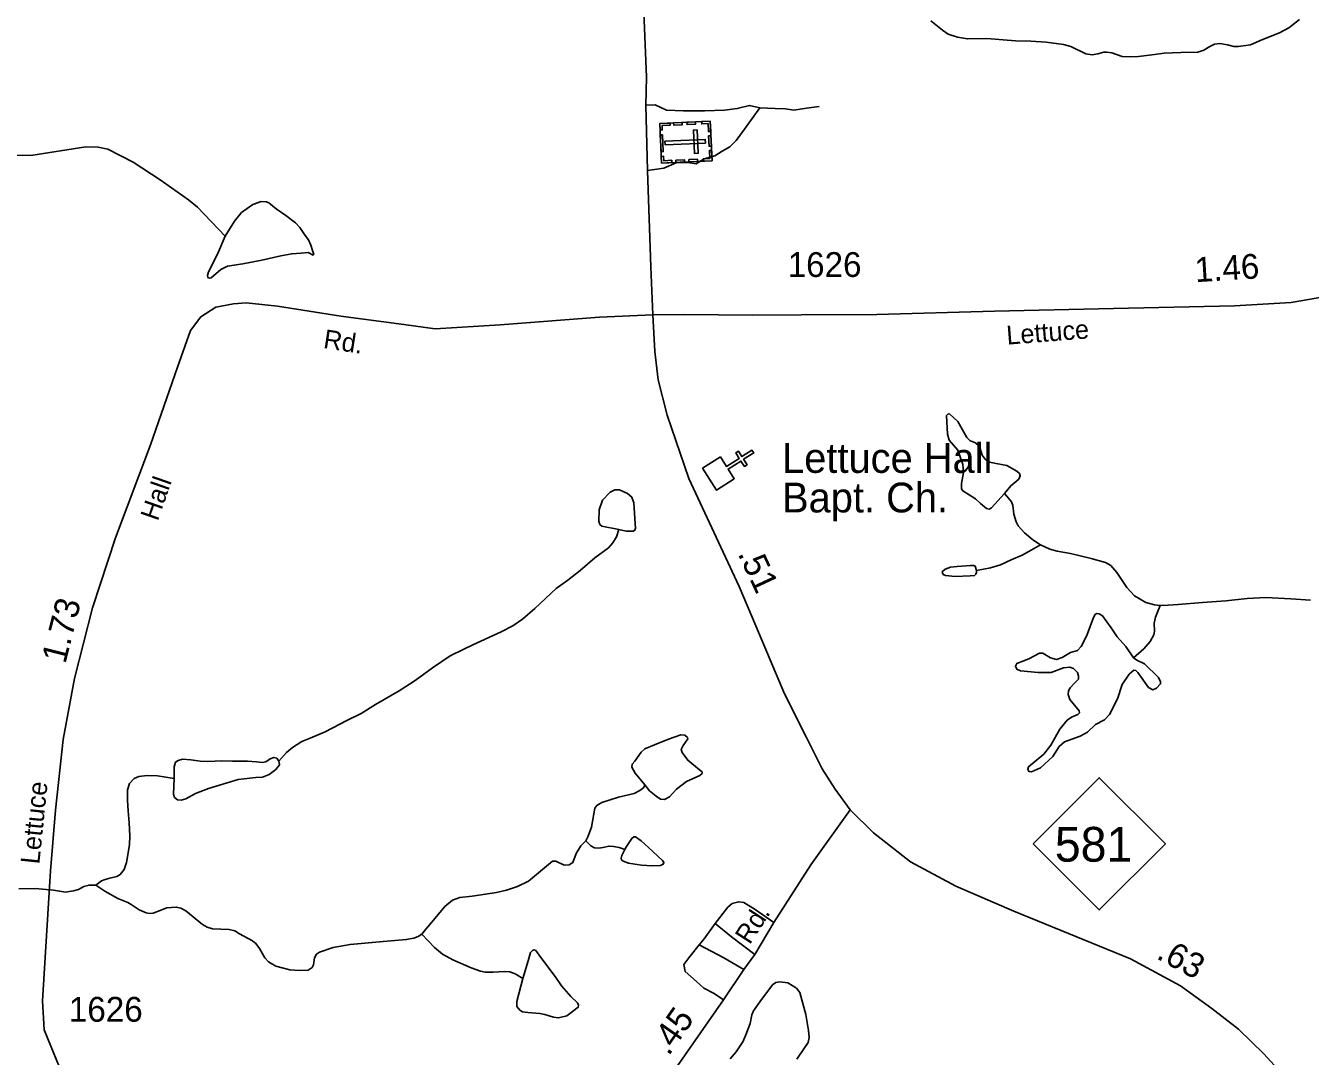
# Model space of a CAD drawing. Extents: x 2126262 to 2293712, y 749403 to 919119.
# Drawn here: x 2242847 to 2249316, y 830494 to 835686 of the extents above; entities that cross this region are included whole.
import ezdxf

# ---------------------------------------------------------------- set-up
doc = ezdxf.new("R2010")
doc.units = 0
for name, color, linetype in [('Exist Cultural Cemetery CELL', 7, 'Continuous'), ('Exist Cultural Church CELL', 7, 'Continuous'), ('Exist Cultural Church Label', 7, 'Continuous'), ('Exist Hydrographic Misc Water Feature', 7, 'Continuous'), ('Exist Hydrographic Pond Under 1500 Sq Ft', 7, 'Continuous'), ('Exist Road Non-System Type 51', 7, 'Continuous'), ('Exist Road Primary NC Attributed', 7, 'Continuous'), ('Exist Road Primary NC Service Mileage Hundredths English Label', 7, 'Continuous'), ('Exist Road Primary NC Shield CELL', 7, 'Continuous'), ('Exist Road Primary NC Shield Number Label', 7, 'Continuous'), ('Exist Road Secondary Mileage Hundredths English Label', 7, 'Continuous'), ('Exist Road Secondary Type 51 Attributed', 7, 'Continuous'), ('Exist Road Secondary Type 51 Label', 7, 'Continuous'), ('Exist Road Secondary Type 51 Number Label', 7, 'Continuous')]:
    doc.layers.add(name, color=color, linetype=linetype)

msp = doc.modelspace()

# ---------------------------------------------------------------- linework, layer by layer
at = {"layer": 'Exist Cultural Cemetery CELL'}
for points in [[(2246294.1, 835205.2), (2246303.3, 835006.3), (2246049, 834994.5), (2246039.8, 835193.4)], [(2246041.3, 835160.4), (2246052.8, 835160.9), (2246051.8, 835182.9), (2246092.2, 835184.7), (2246091.6, 835195.9), (2246039.8, 835193.5)], [(2246109.6, 835196.7), (2246152.9, 835198.7), (2246153.4, 835187.3), (2246110.1, 835185.3)], [(2246176.8, 835199.8), (2246220, 835201.8), (2246220.6, 835190.4), (2246177.3, 835188.4)], [(2246250.8, 835203.2), (2246251.4, 835191.8), (2246283.5, 835193.3), (2246285.4, 835152.8), (2246296.5, 835153.3), (2246294.1, 835205.2)], [(2246053.9, 835136.5), (2246057.8, 835051.8), (2246046.4, 835051.2), (2246042.5, 835136)], [(2246228, 835161.3), (2246209.4, 835160.4), (2246214.8, 835042.8), (2246233.5, 835043.6)], [(2246297.5, 835131.2), (2246299.9, 835079.4), (2246288.5, 835078.9), (2246286.1, 835130.7)], [(2246269.9, 835094.9), (2246269, 835113.6), (2246066.4, 835104.2), (2246067.3, 835085.5)], [(2246047.4, 835027.6), (2246058.9, 835028.2), (2246059.9, 835006.2), (2246100.3, 835008.1), (2246100.8, 834996.9), (2246049, 834994.5)], [(2246120.6, 835009.2), (2246163.9, 835011.2), (2246164.4, 834999.9), (2246121.1, 834997.9)], [(2246186.5, 835012.3), (2246229.7, 835014.3), (2246230.3, 835002.9), (2246187, 835000.9)], [(2246260, 835004.2), (2246259.5, 835015.6), (2246291.6, 835017.1), (2246289.7, 835057.6), (2246300.9, 835058.1), (2246303.3, 835006.2)]]:
    msp.add_lwpolyline(points, close=True, dxfattribs=at)
at = {"layer": 'Exist Cultural Church CELL'}
msp.add_lwpolyline([(2246345.4, 833514), (2246375.9, 833466), (2246440.3, 833506.7), (2246423.1, 833533.8), (2246436.6, 833542.3), (2246453.7, 833515.3), (2246504.5, 833547.5), (2246513.1, 833534), (2246462.3, 833501.8), (2246479.5, 833474.7), (2246466, 833466.2), (2246448.8, 833493.2), (2246384.5, 833452.4), (2246415.3, 833403.7), (2246325.4, 833346.7), (2246255.5, 833457)], close=True, dxfattribs=at)
at = {"layer": 'Exist Hydrographic Misc Water Feature'}
for points in [[(2249261.3, 835717.7), (2249207.1, 835675.3), (2249160.4, 835650.3), (2249072.4, 835614.5), (2249014.9, 835590.6), (2248954.1, 835580.8), (2248930.2, 835580.8), (2248898.7, 835590.6), (2248860.2, 835597.1), (2248834.1, 835593.8), (2248809.2, 835580.8), (2248779.9, 835562.3), (2248749.5, 835553.6), (2248663.7, 835550.4), (2248580.5, 835547.1), (2248530.6, 835540.6), (2248451.3, 835530.8), (2248410.1, 835528.7), (2248368.8, 835530.8), (2248316.7, 835549.3), (2248290.7, 835553.6), (2248275.5, 835552.6), (2248246.2, 835543.9), (2248216.8, 835539.5), (2248186.4, 835545), (2248109.4, 835580.8), (2248072.5, 835591.7), (2247985.6, 835602.5), (2247908.2, 835608), (2247831.1, 835610.1), (2247687.8, 835621), (2247589, 835619.9), (2247539.1, 835628.6), (2247492.4, 835643.8), (2247463.1, 835663.4), (2247405.5, 835711.2)], [(2242745.6, 835034.5), (2242872.2, 835033.1), (2243150.1, 835075.5), (2243212.5, 835074.1), (2243260.8, 835063.5), (2243387.6, 834998.3), (2243524, 834910.4), (2243666.2, 834808.2), (2243712.6, 834771.9), (2243851.5, 834625.2)], [(2247957, 833070.8), (2247919.3, 833095.4), (2247877, 833131.3), (2247845.5, 833166.1), (2247834.6, 833186.7), (2247822.7, 833225.8), (2247818.4, 833269.2), (2247810.8, 833287.7), (2247795.6, 833306.2), (2247776, 833329)], [(2244121.1, 831980.8), (2244160.8, 832025), (2244190.1, 832049.9), (2244237.9, 832080.4), (2244279.2, 832097.7), (2244355.2, 832129.2), (2244463.7, 832185.7), (2244536.5, 832221.6), (2244609.2, 832267.2), (2244727, 832336.3), (2244808.4, 832388.4), (2244895.3, 832451.4), (2244985.4, 832512.3), (2245052.7, 832545.9), (2245099.4, 832566.6), (2245242.2, 832632.3), (2245299.8, 832663.8), (2245348.6, 832696.4), (2245410.5, 832749.6), (2245519.1, 832850.6), (2245576.6, 832893), (2245638.5, 832941.9), (2245712.3, 833006), (2245781.3, 833055.4), (2245803.1, 833080.4), (2245821.5, 833110.8), (2245834.5, 833147.7)], [(2247957, 833070.8), (2247910.3, 833044.7), (2247865.8, 833019.7), (2247809.3, 832994.8), (2247755.1, 832970.9), (2247706.2, 832955.6), (2247635.6, 832941.5)], [(2248560, 832765.8), (2248530.6, 832768.2), (2248488.3, 832781.2), (2248430.8, 832814.9), (2248392.8, 832856.1), (2248341.7, 832931.1), (2248310.9, 832966.5), (2248284.9, 832981.7), (2248213.2, 833002.4), (2248109, 833027.3), (2248040.6, 833039.3), (2248003.7, 833049.1), (2247957, 833070.8)], [(2249317.1, 832791.8), (2249217.2, 832798.4), (2249092.4, 832804.9), (2248997.9, 832800.5), (2248890.4, 832789.7), (2248772.7, 832779.9), (2248650.1, 832770.1), (2248600.1, 832766.9), (2248560, 832765.8)], [(2248560, 832765.8), (2248536.1, 832707.1), (2248529.6, 832675.6), (2248530.6, 832635.4), (2248527.4, 832618), (2248508.9, 832584.4), (2248477.5, 832546.3), (2248426.4, 832501.8)], [(2243594.1, 831893.2), (2243591.3, 831815.6), (2243595.7, 831798.3), (2243610.9, 831786.3), (2243630.4, 831785.2), (2243653.2, 831791.7), (2243702.1, 831817.8), (2243767.2, 831842.8), (2243861.6, 831872.1), (2243917, 831888.4), (2244006, 831898.2), (2244039.7, 831900.4), (2244073.3, 831914.5), (2244105.9, 831939.5), (2244124.4, 831963.4), (2244123.3, 831974.2), (2244121.1, 831980.8)], [(2244121.1, 831980.8), (2244111.3, 831997), (2244097.2, 832000.3), (2244078.8, 831993.8), (2244056, 831978.6), (2244039.7, 831975.3), (2244009.3, 831978.6), (2243963.7, 831980.8), (2243888.8, 831981.8), (2243835.6, 831982.9), (2243763.9, 831979.7), (2243724.9, 831981.8), (2243679.3, 831988.4), (2243636.9, 831990.5), (2243614.1, 831985.1), (2243602.2, 831976.4), (2243594.6, 831952.5), (2243594.1, 831893.2)], [(2243200.3, 831355.8), (2243229.4, 831377.8), (2243246.7, 831385.4), (2243270.6, 831391.9), (2243306.5, 831400.6), (2243322.7, 831410.4), (2243342.3, 831435.4), (2243354.2, 831470.1), (2243370.5, 831560.3), (2243371.6, 831605.9), (2243368.3, 831670.5), (2243362.9, 831731.4), (2243359.6, 831783.5), (2243359.6, 831836.7), (2243369.4, 831868.2), (2243393.3, 831894.3), (2243417.2, 831904.1), (2243459.5, 831909.5), (2243510.6, 831907.3), (2243594.1, 831893.2)], [(2245668.1, 831580.3), (2245678.5, 831599.8), (2245697, 831648.7), (2245713.3, 831744.3), (2245723, 831758.4), (2245748, 831772.5), (2245831.6, 831799.2), (2245910.9, 831818.8), (2245940.2, 831832.9), (2245959.7, 831849.2), (2245965.1, 831861.2)], [(2244841.5, 831109.5), (2244862.9, 831134.4), (2244900.9, 831181.1), (2244958.4, 831249.5), (2244996.4, 831281), (2245033.4, 831295.1), (2245095.2, 831301.6), (2245217.9, 831320.1), (2245268.9, 831332), (2245324.3, 831349.4), (2245379.3, 831376), (2245499.8, 831477.1), (2245516.1, 831477.1), (2245558.5, 831457.5), (2245583.4, 831459.7), (2245601.9, 831470.5), (2245619.3, 831516.2), (2245642.1, 831554.2), (2245668.1, 831580.3)], [(2245668.1, 831580.3), (2245692.6, 831554.2), (2245712.2, 831544.4), (2245732.8, 831542.2), (2245753.4, 831545.5), (2245784.9, 831553.1), (2245807.7, 831552), (2245836, 831545.5), (2245864.2, 831535.7)], [(2243200.3, 831355.8), (2243166.6, 831356.9), (2243139.5, 831349.3), (2243112.3, 831335.2), (2243087.4, 831327.6), (2243048.3, 831321.1), (2243017.9, 831326.5), (2242987.8, 831330.9), (2242895.6, 831340.6), (2242812, 831337.4)], [(2243200.3, 831355.8), (2243245.3, 831326.5), (2243311.6, 831289.6), (2243361.5, 831268.9), (2243378.9, 831259.2), (2243419, 831232), (2243454.4, 831217), (2243470.7, 831213.8), (2243489.2, 831215.9), (2243510.9, 831223.5), (2243557.6, 831242), (2243605.3, 831246.3), (2243628.1, 831240.9), (2243654.2, 831227.9), (2243736.7, 831158.4), (2243761.7, 831144.2), (2243787.7, 831136.6), (2243871.3, 831133.4), (2243899.5, 831125.8), (2243924.5, 831110.6), (2243988.6, 831075.8), (2244006.5, 831062.8), (2244024.9, 831037.8), (2244051, 830990), (2244070.5, 830970.4), (2244107.4, 830948.7), (2244178, 830930.2), (2244225.8, 830925.9), (2244269.8, 830929.2), (2244290.5, 830942.2), (2244297, 830955.2), (2244301.3, 830991.1), (2244312.2, 831009.5), (2244327.4, 831019.3), (2244395.8, 831042.1), (2244480.4, 831058.4), (2244628.1, 831071.5), (2244763.4, 831082.3), (2244801.4, 831088.8), (2244824.2, 831097.5), (2244841.5, 831109.5)], [(2244841.5, 831109.5), (2244905.2, 831042.5), (2244945.4, 831008.8), (2244998.6, 830980.5), (2245090.9, 830940.3), (2245137.6, 830923), (2245161.5, 830918.6), (2245201.6, 830918.6), (2245258.1, 830921.9), (2245285.2, 830920.8), (2245312.4, 830909.9), (2245350.4, 830887.1)], [(2246393.9, 830481.4), (2246424.3, 830516.2), (2246459, 830567.2), (2246474.2, 830603.1), (2246496, 830659.5), (2246503.6, 830704.1), (2246512.2, 830723.6), (2246544.8, 830769.3), (2246607.8, 830855.1), (2246624.1, 830865.9), (2246644.7, 830869.2), (2246684.9, 830863.8), (2246728.3, 830837.7), (2246744.6, 830816), (2246775, 830705.2), (2246789.1, 830623.7), (2246792.3, 830590), (2246786.9, 830563.9), (2246766.3, 830531.4), (2246730.5, 830480.3)]]:
    msp.add_lwpolyline(points, dxfattribs=at)
for points in [[(2247776, 833329), (2247709.8, 833256.9), (2247698.9, 833251.4), (2247685.9, 833253.6), (2247655.5, 833279.7), (2247630.5, 833303.6), (2247566.5, 833342.7), (2247560, 833352.5), (2247558.9, 833380.7), (2247569.7, 833435), (2247566.5, 833476.3), (2247540.4, 833548), (2247498.1, 833599), (2247489.4, 833628.4), (2247484, 833722.9), (2247492.7, 833731.6), (2247500.3, 833729.4), (2247540.4, 833692.5), (2247587.1, 833612.1), (2247603.4, 833594.7), (2247627.3, 833586), (2247642.5, 833574.1), (2247651.2, 833561), (2247663.1, 833523), (2247678.3, 833503.4), (2247700, 833488.2), (2247734.8, 833480.6), (2247788, 833470.9), (2247837.9, 833442.6), (2247850.9, 833429.6), (2247855.3, 833418.7), (2247847.7, 833401.3), (2247807.5, 833368.7)], [(2245834.5, 833147.7), (2245748.8, 833165.1), (2245737.9, 833173.8), (2245732.5, 833190.1), (2245735.7, 833247.6), (2245752, 833295.4), (2245790, 833335.6), (2245813.9, 833347.6), (2245836.7, 833347.6), (2245878, 833329.1), (2245899.7, 833310.6), (2245909.4, 833282.4), (2245916, 833179.2), (2245918.1, 833154.2), (2245914.9, 833144.4), (2245906.2, 833140.1), (2245871.4, 833140.1)], [(2247635.6, 832941.5), (2247628.4, 832963.2), (2247619.7, 832966.5), (2247605.6, 832966.5), (2247538.3, 832962.2), (2247504.6, 832957.8), (2247477.5, 832948), (2247463.4, 832937.2), (2247462.3, 832932.8), (2247467.7, 832922), (2247478.6, 832916.5), (2247527.4, 832912.2), (2247602.3, 832914.4), (2247625.1, 832916.5), (2247631.6, 832924.1), (2247634.9, 832931.7)], [(2245965.1, 831861.2), (2245916.3, 831920.9), (2245900, 831950.2), (2245901.1, 831965.4), (2245914.1, 831980.6), (2245946.7, 832026.3), (2245965.1, 832042.6), (2246014, 832063.2), (2246084.6, 832092.5), (2246145.4, 832113.2), (2246167.1, 832112.1), (2246180.1, 832100.1), (2246181.2, 832093.6), (2246157.3, 832059.9), (2246148.6, 832039.3), (2246153, 832025.2), (2246181.2, 831986.1), (2246240.9, 831937.2), (2246252.8, 831927.4), (2246253.9, 831919.8), (2246242, 831909), (2246174.7, 831878.5), (2246123.6, 831840.5), (2246088.9, 831801.4), (2246063.9, 831787.3), (2246044.4, 831789.5), (2246022.7, 831804.7), (2245989, 831831.8)], [(2245864.2, 831535.7), (2245849, 831506.4), (2245845.7, 831493.4), (2245846.8, 831483.6), (2245855.5, 831477.1), (2245882.6, 831467.3), (2245947.8, 831457.5), (2246004.2, 831454.2), (2246043.3, 831456.4), (2246057.4, 831462.9), (2246060.7, 831470.5), (2246054.2, 831480.3), (2245982.5, 831545.5), (2245945.6, 831579.2), (2245917.4, 831600.9), (2245909.8, 831600.9), (2245898.9, 831592.2), (2245872.9, 831552)], [(2245350.4, 830887.1), (2245320, 830769.8), (2245320, 830744.8), (2245335.2, 830727.4), (2245349.3, 830717.7), (2245375.3, 830714.4), (2245436.1, 830710.1), (2245461.1, 830705.7), (2245504.5, 830691.6), (2245529.5, 830688.3), (2245571.8, 830698.1), (2245629.4, 830741.6), (2245631.5, 830752.4), (2245626.1, 830764.4), (2245591.4, 830795.9), (2245545.8, 830849.1), (2245513.2, 830895.8), (2245441.5, 830992.5), (2245416.6, 831027.2), (2245407.9, 831031.6), (2245399.2, 831028.3), (2245389.4, 831017.5), (2245377.5, 830976.2)]]:
    msp.add_lwpolyline(points, close=True, dxfattribs=at)
at = {"layer": 'Exist Hydrographic Pond Under 1500 Sq Ft'}
for points in [[(2243851.5, 834625.2), (2243813.5, 834536.1), (2243767.9, 834446), (2243762.5, 834428.6), (2243764.7, 834417.7), (2243773.4, 834414.5), (2243781, 834416.7), (2243829.8, 834457.9), (2243863.5, 834474.2), (2243940.6, 834487.3), (2244036.1, 834505.7), (2244131.6, 834526.4), (2244186.7, 834537.2), (2244234.4, 834540.5), (2244269.2, 834543.7), (2244294.1, 834530.7), (2244297.4, 834534), (2244290.9, 834553.5), (2244282.2, 834580.7), (2244271.3, 834606.7), (2244254, 834628.5), (2244227.9, 834669.7), (2244206.2, 834692.6), (2244156.3, 834729.5), (2244108.5, 834764.3), (2244071.6, 834793.6), (2244059.6, 834799), (2244033.6, 834800.1), (2243991.3, 834786), (2243933.7, 834744.7), (2243899, 834701.3)], [(2248426.4, 832501.8), (2248387.3, 832559.4), (2248342.8, 832608.3), (2248313.5, 832652.8), (2248269, 832713.6), (2248252.7, 832723.4), (2248238.6, 832725.6), (2248231, 832719.1), (2248222.3, 832700.6), (2248188.7, 832611.5), (2248162.6, 832559.4), (2248143.1, 832538.7), (2248108.3, 832527.9), (2248066, 832502.9), (2248037.8, 832494.2), (2248007.4, 832501.8), (2247968.3, 832524.6), (2247953.1, 832524.6), (2247899.2, 832496.4), (2247837.4, 832473.6), (2247830.8, 832459.4), (2247838.4, 832444.2), (2247855.8, 832435.5), (2247945.9, 832427.9), (2248011.1, 832427.9), (2248072.9, 832450.8), (2248105.5, 832455.1), (2248124, 832447.5), (2248143.5, 832427.9), (2248148.9, 832409.5), (2248147.9, 832394.3), (2248127.2, 832373.1), (2248106.6, 832351.4), (2248097.9, 832335.1), (2248096.8, 832317.7), (2248104.4, 832291.6), (2248152.2, 832234), (2248153.3, 832225.4), (2248145.7, 832215.6), (2248113.1, 832203.6), (2248091.4, 832187.3), (2248054.5, 832142.8), (2248008.9, 832062.4), (2247974.1, 832016.8), (2247897.1, 831952.7), (2247892.7, 831940.8), (2247899.2, 831928.8), (2247911.2, 831927.7), (2247957.9, 831948.4), (2248019.7, 832004.8), (2248051.2, 832054.8), (2248078.4, 832078.7), (2248157.6, 832107), (2248194.5, 832127.6), (2248233.6, 832165.6), (2248279.2, 832189.5), (2248305.3, 832215.6), (2248345.4, 832296), (2248368.2, 832367.7), (2248403.6, 832419.5), (2248427.5, 832439), (2248437.3, 832437.9), (2248448.1, 832428.2), (2248501.3, 832352.1), (2248523, 832340.2), (2248541.5, 832348.9), (2248562.1, 832370.6), (2248562.1, 832381.4), (2248551.3, 832402.1), (2248481.8, 832471.6), (2248442.7, 832490.1)]]:
    msp.add_lwpolyline(points, close=True, dxfattribs=at)
at = {"layer": 'Exist Road Non-System Type 51'}
for points in [[(2245970.6, 835286.4), (2246017, 835287.8), (2246074.2, 835259.9), (2246159.4, 835257.1), (2246266.8, 835257.1), (2246365.8, 835261.3), (2246430, 835268.3), (2246491.4, 835285), (2246544.4, 835272.5)], [(2245977.6, 834956.8), (2246060.6, 834968.7), (2246123.4, 834995.2), (2246180.6, 834996.6), (2246223.9, 834991), (2246262.9, 835014.8), (2246317, 835030.9), (2246354.7, 835054.6), (2246392.4, 835075.6), (2246424.4, 835107.7), (2246466.3, 835164.9), (2246544.4, 835272.5)], [(2246544.4, 835272.5), (2246621.2, 835269.7), (2246672.8, 835266.9), (2246714.6, 835261.3), (2246778.8, 835271.1), (2246843, 835279.5)], [(2246614.5, 831169), (2246519.8, 831234.1), (2246462.6, 831269), (2246437.4, 831273.2), (2246404, 831263.4), (2246383, 831245.2), (2246318.8, 831162.9)], [(2246318.8, 831162.9), (2246263, 831086.1), (2246237.9, 831055.3)], [(2246318.8, 831162.9), (2246401.2, 831095.8), (2246518.4, 831006.5)], [(2246237.9, 831055.3), (2246186.3, 830989.7), (2246161.2, 830956.2), (2246168.2, 830921.3), (2246225.4, 830871), (2246261.6, 830837.5), (2246313.3, 830811), (2246360.7, 830778.8)], [(2246237.9, 831055.3), (2246362.1, 830989.7), (2246462.6, 830931)]]:
    msp.add_lwpolyline(points, dxfattribs=at)
at = {"layer": 'Exist Road Primary NC Attributed'}
for points in [[(2246005.8, 834229.9), (2245995.1, 834471.5), (2245977.6, 834956.8), (2245970.6, 835286.4), (2245972.7, 835426.7), (2245953.9, 835920.3), (2245947.6, 836250.6), (2245943.4, 836483.8), (2245930.2, 836652), (2245903, 837060.5), (2245856.2, 837691), (2245829, 838003.1), (2245824.8, 838139.9), (2245807.4, 838319.4)], [(2246999.1, 831736.7), (2246924.1, 831839.7), (2246857.2, 831943), (2246778.3, 832100.1), (2246668.1, 832320.7), (2246523.7, 832662.2), (2246440, 832860.5), (2246186.8, 833404.4), (2246076.5, 833724.1), (2246032.6, 833902.2), (2246015.8, 834044.6), (2246005.8, 834229.9)], [(2249577.5, 829770.5), (2249493.8, 829910.2), (2249415.7, 830051.2), (2249221, 830354.9), (2249081.5, 830507.1), (2248955.2, 830630.7), (2248819.9, 830735.5), (2248662.2, 830850), (2248410.4, 830986.1), (2247823.7, 831225.6), (2247530.7, 831351.3), (2247303.3, 831474.2), (2247115.6, 831620.1), (2246999.1, 831736.7)]]:
    msp.add_lwpolyline(points, dxfattribs=at)
at = {"layer": 'Exist Road Primary NC Shield CELL'}
msp.add_lwpolyline([(2247920.3, 831564.6), (2248253.3, 831897.6), (2248586.3, 831564.6), (2248253.3, 831231.6)], close=True, dxfattribs=at)
at = {"layer": 'Exist Road Secondary Type 51 Attributed'}
for points in [[(2246005.8, 834229.9), (2246162.1, 834231.3), (2246505.3, 834228.5), (2246752.9, 834229.2), (2247133.8, 834232), (2247726.1, 834248), (2248325.3, 834261.3), (2248934.4, 834274.6), (2249219.7, 834292), (2249345.2, 834313), (2249491.7, 834345.1), (2249862.2, 834457.5), (2250465.6, 834659.3), (2251025.8, 834837.3), (2251248.3, 834940), (2251366.9, 835011.2), (2251556, 835148.7), (2251676, 835261.8), (2251902.7, 835492.9), (2252234, 835844.1), (2252640.8, 836266.6), (2252935.5, 836576.1)], [(2243015.5, 830443.5), (2242940.1, 830627.9), (2242931.8, 830773.1), (2242972.2, 831428), (2242997.3, 831735.2), (2243036.4, 832089.9), (2243093.6, 832398.5), (2243182.9, 832753.2), (2243300, 833105.8), (2243475.8, 833575), (2243611.7, 833966), (2243677.3, 834150.3), (2243728.9, 834220.1), (2243804.3, 834269), (2243893.9, 834285.1), (2243958.1, 834290.7), (2244115.9, 834273.9), (2244434, 834223.6), (2244752.1, 834181.7), (2244908.4, 834159.4), (2245236.4, 834178.9), (2245735.9, 834218), (2246005.8, 834229.9)], [(2245643.5, 829772.2), (2245689.6, 829841.8), (2246090.2, 830391.4), (2246360.7, 830778.8), (2246462.6, 830931), (2246518.4, 831006.5), (2246614.5, 831169), (2246800.8, 831458.7), (2246999.1, 831736.7)]]:
    msp.add_lwpolyline(points, dxfattribs=at)

# ---------------------------------------------------------------- texts
at = {"layer": 'Exist Cultural Church Label'}
for s, p in [('Lettuce Hall', (2246655.9, 833433.5)), ('Bapt. Ch.', (2246655.9, 833234.3))]:
    msp.add_text(s, height=150, dxfattribs=at).set_placement(p)
at = {"layer": 'Exist Road Primary NC Service Mileage Hundredths English Label'}
for s, rotation, p in [('.51', 294.96592, (2246431.2, 833027.3)), ('.63', 331.60295, (2248535.6, 830989.5))]:
    msp.add_text(s, height=125, rotation=rotation, dxfattribs=at).set_placement(p)
at = {"layer": 'Exist Road Primary NC Shield Number Label'}
msp.add_text('581', height=175, dxfattribs=at).set_placement((2248029.4, 831474.9))
at = {"layer": 'Exist Road Secondary Mileage Hundredths English Label'}
for s, rotation, p in [('1.46', 3.50077, (2248737.5, 834393.9)), ('1.73', 75.86934, (2243046.7, 832468.2)), ('.45', 55.08362, (2246084.8, 830492.8))]:
    msp.add_text(s, height=125, rotation=rotation, dxfattribs=at).set_placement(p)
at = {"layer": 'Exist Road Secondary Type 51 Label'}
for s, rotation, p in [('Lettuce', 4.4044, (2247789.1, 834079.3)), ('Rd.', 351.21354, (2244342.3, 834063.2)), ('Hall', 70.71923, (2243511.8, 833186.8)), ('Lettuce', 84.18188, (2242915.6, 831459.5)), ('Rd.', 57.06449, (2246493, 831053.4))]:
    msp.add_text(s, height=95, rotation=rotation, dxfattribs=at).set_placement(p)
at = {"layer": 'Exist Road Secondary Type 51 Number Label'}
for p in [(2246684.1, 834420.4), (2243064.5, 830668.7)]:
    msp.add_text('1626', height=125, dxfattribs=at).set_placement(p)

doc.saveas('drawing.dxf')
